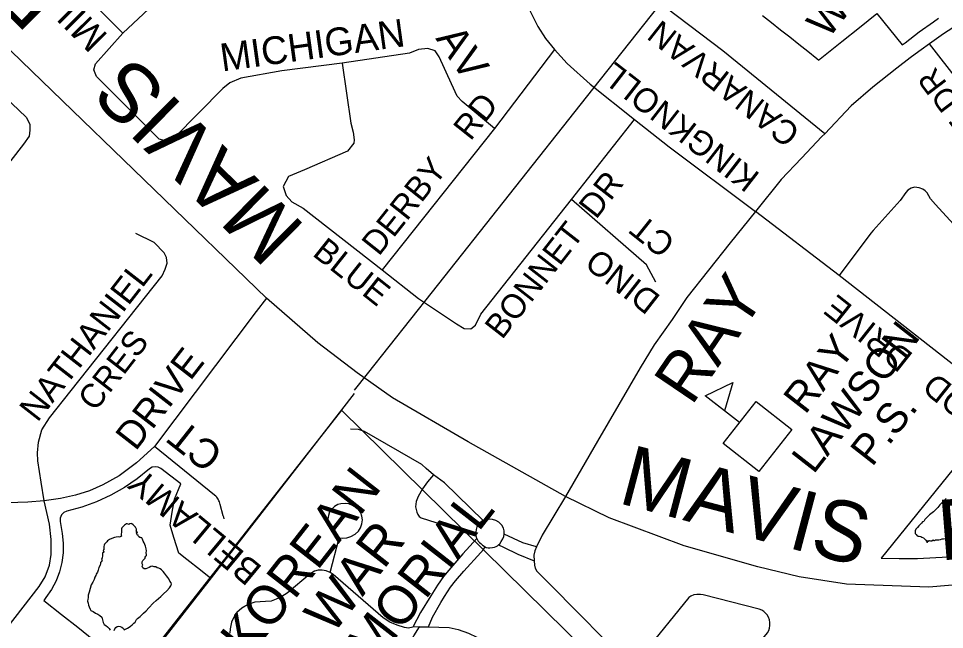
# Model space of a CAD drawing. Extents: x 586326 to 623965, y 4819854 to 4857850.
# Drawn here: x 600615 to 601381, y 4832762 to 4833268 of the extents above; entities that cross this region are included whole.
import ezdxf

# ---------------------------------------------------------------- set-up
doc = ezdxf.new("R2010")
doc.units = 0
for name, color, linetype in [('Cemeteries', 7, 'Continuous'), ('Lots_Concessions', 7, 'Continuous'), ('Major Rds and Hwys', 7, 'Continuous'), ('Major Rds Lbls', 7, 'Continuous'), ('Minor Rd Lbls', 7, 'Continuous'), ('Minor Rds', 7, 'Continuous'), ('Park Outlines', 7, 'Continuous'), ('Private Rds', 7, 'Continuous'), ('Proposed Secondary Rds', 7, 'Continuous'), ('Pts of Interest', 7, 'Continuous'), ('School Syms_Lbls', 7, 'Continuous'), ('Secondary Rds Lbls', 7, 'Continuous'), ('SWM Ponds', 7, 'Continuous')]:
    doc.layers.add(name, color=color, linetype=linetype)

msp = doc.modelspace()

# ---------------------------------------------------------------- linework, layer by layer
at = {"layer": 'Cemeteries'}
for p, q in [((600882.54, 4832944.01), (600474.11, 4832423.45)), ((601158.01, 4832672.95), (600882.54, 4832944.01))]:
    msp.add_line(p, q, dxfattribs=at)
at = {"layer": 'Lots_Concessions'}
for p, q in [((601085.14, 4833202.93), (601174.25, 4833315.35)), ((600957.77, 4833041.83), (601085.14, 4833202.93)), ((600904.14, 4832974.08), (600957.77, 4833041.83)), ((600893.39, 4832960.5), (600904.14, 4832974.08)), ((600775, 4832805.17), (600893.28, 4832957.87)), ((600688.25, 4832694.02), (600775, 4832805.17))]:
    msp.add_line(p, q, dxfattribs=at)
at = {"layer": 'Major Rds and Hwys'}
for points in [[(600820.71, 4833036.69), (600448.72, 4833396.82)], [(601067.96, 4832872.48), (600987.28, 4832917.8), (600924.78, 4832954.09), (600895.58, 4832974.77), (600862.95, 4832999.83), (600820.71, 4833036.69)], [(601443.44, 4832803.69), (601368.45, 4832797.56), (601300.28, 4832799.91), (601261.18, 4832805.97), (601227.07, 4832814.15), (601165.97, 4832831.65), (601104.06, 4832854.82), (601067.96, 4832872.48)]]:
    msp.add_lwpolyline(points, dxfattribs=at)
at = {"layer": 'Minor Rds'}
for points in [[(601282.27, 4833172.74), (601198.09, 4833241.49), (601142.47, 4833284), (601128.14, 4833297.33), (601117.5, 4833312.94), (601112.02, 4833330.31), (601110.67, 4833346.44), (601111.98, 4833357.86), (601113.73, 4833369.03), (601137.71, 4833427.43), (601141.24, 4833432.71), (601150.45, 4833440.69)], [(600701.77, 4833255.93), (600735.99, 4833288.36), (600746.53, 4833295.8), (600753.17, 4833299.12), (600760.18, 4833301.34), (600764.6, 4833302.81), (600768.29, 4833303.55), (600777.15, 4833305.03), (600892.36, 4833322.84), (601021.75, 4833337.91)], [(600622.94, 4833334.54), (600701.77, 4833255.93)], [(600883.21, 4833231.22), (600833.23, 4833224.91), (600799.45, 4833218.87), (600790.25, 4833215.02), (600784.35, 4833210.35), (600744.53, 4833169.71), (600737.94, 4833166.55), (600731.89, 4833168.34), (600679.86, 4833220.24), (600677.66, 4833225.59), (600679.17, 4833230.54), (600701.77, 4833255.93)], [(601009.11, 4833177.12), (600982.45, 4833199.39), (600978.34, 4833203.87), (600973.54, 4833213.96), (600963.28, 4833236.57), (600960.14, 4833241.48), (600954.07, 4833243.45), (600946.27, 4833242.41), (600938.85, 4833239.4), (600883.21, 4833231.22)], [(601502.92, 4833103.28), (601474.59, 4833128.23), (601456.09, 4833144.95), (601431.91, 4833171.42), (601412.29, 4833193.42), (601393.33, 4833216.12), (601369.09, 4833247.31)], [(601058.82, 4833242.62), (601009.11, 4833177.12)], [(600883.21, 4833231.22), (600890.47, 4833181.55), (600892.24, 4833174.06), (600893.05, 4833167.79), (600892.77, 4833165), (600887.6, 4833158.45), (600852.04, 4833142.8), (600838.72, 4833137.31), (600834.46, 4833129.07), (600836.8, 4833121.65), (600841.48, 4833116.4), (600850.83, 4833111.31), (600916.3, 4833060)], [(600394.86, 4832990.07), (600565.92, 4833205.09), (600573.51, 4833214.46), (600577.76, 4833217.28), (600581.71, 4833218.15), (600586.49, 4833217.97), (600592.18, 4833214.35), (600621.7, 4833186.49), (600624.71, 4833180.73), (600624.94, 4833175.77), (600624.24, 4833170.86), (600619.64, 4833164.04), (600449.84, 4832945.4)], [(601072.76, 4833118.44), (601125.03, 4833184.52)], [(601009.11, 4833177.12), (600916.3, 4833060)], [(601388.94, 4833097.83), (601374.03, 4833114.16), (601369.79, 4833118.88), (601366.99, 4833123.73), (601365.33, 4833125.66), (601363.4, 4833126.91), (601360.34, 4833128.03), (601356.44, 4833128.55), (601353.72, 4833127.67), (601351.18, 4833126.2), (601349.3, 4833124.12), (601344.72, 4833117.44), (601322.25, 4833092.58), (601320.54, 4833090.55), (601294.22, 4833055.4)], [(600916.3, 4833060), (600946.42, 4833036.31), (600977.67, 4833015.38), (600984.19, 4833011.56), (600989.62, 4833011.4), (600993.41, 4833014.43), (600997.91, 4833023.45), (601072.76, 4833118.44)], [(601142.53, 4833049.85), (601135, 4833064.28), (601072.76, 4833118.44)], [(601294.22, 4833055.4), (601225.02, 4833108.4)], [(600636.66, 4832868.97), (600634.27, 4832884.31), (600631.56, 4832901.9), (600631.04, 4832908.62), (600631.91, 4832917.41), (600634.64, 4832927.72), (600641.11, 4832937.68), (600659.05, 4832960.36), (600734.17, 4833055.25), (600736.77, 4833060.57), (600738.37, 4833065.56), (600737.95, 4833070.36), (600735.87, 4833074.33), (600727.69, 4833082.63), (600712.49, 4833090.29)], [(601463.87, 4832921.67), (601430.84, 4832948.64), (601294.22, 4833055.4)], [(600785.64, 4832854.08), (600785.18, 4832855.32), (600784.79, 4832856.53), (600782.35, 4832865.95), (600781.97, 4832867.07), (600781.61, 4832868.03), (600781.26, 4832868.84), (600780.56, 4832870.2), (600779.96, 4832871.16), (600779.45, 4832871.83), (600778.6, 4832872.78), (600777.63, 4832873.64), (600727.92, 4832914.01)], [(600606, 4832763.75), (600632.61, 4832798.01), (600637.37, 4832806.11), (600641.02, 4832815.56), (600642.39, 4832824.58), (600642.48, 4832836.8), (600641.03, 4832849.46), (600636.66, 4832868.97)], [(601122.3, 4832731.86), (601055.76, 4832799.08), (601044.19, 4832810.61)]]:
    msp.add_lwpolyline(points, dxfattribs=at)
at = {"layer": 'Park Outlines'}
for points in [[(601230.73, 4833270.74), (601238.26, 4833264.79), (601245.79, 4833258.84), (601253.32, 4833252.89), (601260.85, 4833246.94), (601268.38, 4833241), (601275.92, 4833235.05), (601277.47, 4833233.82), (601278.67, 4833234.78), (601296.41, 4833249.02), (601311.11, 4833260.82), (601325.55, 4833272.4), (601346.49, 4833246.27), (601348.86, 4833248.17), (601360.35, 4833257.05), (601372.16, 4833265.51), (601376.29, 4833268.32)], [(600697.1, 4832705.68), (600774.57, 4832804.68), (600765.91, 4832811.46), (600754.63, 4832820.29), (600748, 4832825.48), (600744.02, 4832838.51), (600740.87, 4832848.87), (600742.66, 4832859.55), (600744.47, 4832870.25), (600749.7, 4832882.87), (600733.26, 4832895.61), (600730.98, 4832896.81), (600728.43, 4832897.17), (600725.91, 4832896.66), (600723.72, 4832895.31), (600713.68, 4832887.21), (600703.01, 4832879.96), (600691.78, 4832873.61), (600680.07, 4832868.2), (600667.95, 4832863.79), (600655.51, 4832860.38), (600652.92, 4832859.24), (600650.94, 4832857.22), (600649.85, 4832854.61), (600649.8, 4832851.79), (600651.53, 4832841.93), (600652.44, 4832833.93), (600652.38, 4832825.87), (600651.36, 4832817.88), (600649.38, 4832810.07), (600646.48, 4832802.55), (600642.69, 4832795.44), (600638.09, 4832788.83), (600636.26, 4832786.52), (600651.08, 4832774.8), (600664.48, 4832764.2), (600677.89, 4832753.59)]]:
    msp.add_lwpolyline(points, dxfattribs=at)
msp.add_lwpolyline([(601454.42, 4832915.9), (601434.33, 4832890.11), (601424.7, 4832897.61), (601415.08, 4832905.1), (601403.65, 4832914.01), (601328.89, 4832821.47), (601343.99, 4832821.15), (601359.09, 4832821.29), (601374.18, 4832821.89), (601560.9, 4832832.05), (601557.66, 4832834.57), (601513.53, 4832868.95), (601493.87, 4832843.72), (601484.25, 4832851.21), (601474.63, 4832858.71), (601465.01, 4832866.2), (601455.39, 4832873.7), (601445.77, 4832881.2), (601465.43, 4832906.43), (601464.85, 4832906.88), (601459.67, 4832911.21)], close=True, dxfattribs=at)
at = {"layer": 'Private Rds'}
for points in [[(600958.61, 4832890.43), (600952.55, 4832895.74), (600948.98, 4832898.87), (600901.72, 4832926.37), (600896.8, 4832928.06), (600890.01, 4832928.37)], [(600958.61, 4832890.43), (600953.83, 4832884.75), (600949.6, 4832878.75), (600946.15, 4832872.6), (600944.39, 4832868.31), (600943.91, 4832863.92), (600944.96, 4832859.6), (600945.77, 4832857.58), (600946.91, 4832855.93), (600948.45, 4832854.92), (600972.65, 4832847.13)], [(600999.93, 4832852.71), (600967.89, 4832883.87), (600958.61, 4832890.43)], [(600880.56, 4832838.19), (600883.72, 4832837.89), (600886.91, 4832838.23), (600890.46, 4832839.41), (600893.84, 4832841.2), (600896.68, 4832843.87), (600898.4, 4832846.68), (600899.53, 4832849.93), (600899.89, 4832853.05), (600899.5, 4832856.28), (600898.57, 4832859.07), (600896.56, 4832861.68), (600894.53, 4832863.5), (600891.76, 4832865.05), (600888.57, 4832866.41), (600885.51, 4832866.83), (600882.06, 4832866.51), (600879.49, 4832865.88), (600876.8, 4832864.12), (600874.62, 4832862.05), (600872.79, 4832859.71), (600871.74, 4832856.67), (600871.28, 4832853.92), (600871.54, 4832850.99), (600872.12, 4832848.44), (600873.07, 4832846.05)], [(600999.93, 4832852.71), (600998.32, 4832851.92), (600997.02, 4832850.82), (600995.74, 4832849.02), (600994.63, 4832847.27), (600993.95, 4832845.13), (600993.71, 4832843.07)], [(601017.25, 4832841.33), (601017.17, 4832844), (601016.52, 4832846.21), (601015.25, 4832848.79), (601012.85, 4832851.24), (601010.39, 4832852.59), (601007.61, 4832853.4), (601004.58, 4832853.72), (601001.57, 4832853.35), (600999.93, 4832852.71)], [(600873.07, 4832846.05), (600875.07, 4832843.2), (600877.39, 4832840.76), (600880.56, 4832838.19)], [(600972.65, 4832847.13), (600993.71, 4832843.07)], [(600873.15, 4832809.61), (600880.56, 4832838.19)], [(600994.52, 4832837.65), (600982.92, 4832824.92), (600971.28, 4832811.61), (600967.05, 4832806.2), (600961.99, 4832799.08), (600956.43, 4832790.22), (600948.06, 4832776.47), (600941.57, 4832764.22)], [(600993.71, 4832843.07), (600993.55, 4832841.52), (600993.68, 4832840.24), (600994.1, 4832838.79), (600994.52, 4832837.65)], [(600994.52, 4832837.65), (600995.1, 4832836.64), (600995.78, 4832835.6), (600996.79, 4832834.5), (600997.86, 4832833.48), (600999.19, 4832832.32), (601001.41, 4832830.77)], [(601012.6, 4832832.36), (601013.5, 4832833.34), (601014.63, 4832835.19), (601015.95, 4832837.52), (601016.87, 4832839.42), (601017.25, 4832841.33)], [(601043.82, 4832830.78), (601032.66, 4832834.05), (601017.25, 4832841.33)], [(600954.47, 4832764.69), (600957.78, 4832772.73), (600964.77, 4832784.69), (600967.92, 4832789.68), (600972.85, 4832797.32), (600976.84, 4832802.67), (600983.79, 4832810.72), (600997.91, 4832826.15), (601000.03, 4832828.74), (601001.41, 4832830.77)], [(601001.41, 4832830.77), (601002.36, 4832830.4), (601003.87, 4832830.1), (601005.37, 4832830.11), (601007.51, 4832830.3), (601009.08, 4832830.63), (601010.48, 4832831.15), (601011.77, 4832831.77), (601012.6, 4832832.36)], [(601012.6, 4832832.36), (601016.54, 4832830.66), (601028.57, 4832824.87), (601041.89, 4832819.2)], [(600873.15, 4832809.61), (600869.87, 4832810.83), (600866.54, 4832811.45), (600863.38, 4832811.46), (600860.15, 4832810.57), (600856.58, 4832808.44), (600837.75, 4832792.46), (600831.86, 4832788.98), (600828.71, 4832787.39), (600824.36, 4832785.87), (600819.64, 4832785.52), (600811.05, 4832785.09), (600807.51, 4832783.8), (600804.91, 4832782.91), (600800.14, 4832780.05), (600796.15, 4832776.58), (600793.24, 4832772.03), (600791.68, 4832768.41), (600790.49, 4832762.84), (600790.34, 4832759.39)], [(600941.57, 4832764.22), (600938.02, 4832763.64), (600934.76, 4832763.94), (600928.68, 4832765.91), (600922.52, 4832768.58), (600916.98, 4832772.04), (600875.8, 4832807.86), (600873.15, 4832809.61)], [(601171.35, 4832682.44), (601183.23, 4832695.88), (601235.02, 4832759.62), (601235.98, 4832761.51), (601236.5, 4832763.53), (601236.85, 4832765.73), (601237.04, 4832768.26), (601236.76, 4832770.51), (601235.89, 4832772.63), (601234.72, 4832774.44), (601233.46, 4832775.87), (601231.98, 4832777.22), (601230.31, 4832778.38), (601228.06, 4832779.24), (601181.76, 4832791.07), (601179.43, 4832791.4), (601176.57, 4832791.41), (601173.96, 4832791.06), (601171.69, 4832790.06), (601170, 4832788.85), (601133.35, 4832743.76), (601122.3, 4832731.86)], [(600890.46, 4832676.69), (600893.83, 4832687.11), (600898.44, 4832698.44), (600901.74, 4832705.32), (600905.83, 4832711.5), (600923.02, 4832730.14), (600929.88, 4832737.59), (600934.48, 4832742.68), (600937.48, 4832748.04), (600939.9, 4832752.46), (600942.46, 4832757.26), (600947.09, 4832764.7)], [(600947.09, 4832764.7), (600941.57, 4832764.22)], [(600947.09, 4832764.7), (600954.47, 4832764.69)], [(600954.47, 4832764.69), (600971.58, 4832763.97), (600979.25, 4832762.41), (600987.72, 4832759.45), (600994.55, 4832756.01), (601018.1, 4832739.08)]]:
    msp.add_lwpolyline(points, dxfattribs=at)
at = {"layer": 'Proposed Secondary Rds'}
for points in [[(601021.75, 4833337.91), (601023.98, 4833319.94), (601029.27, 4833297.48), (601038.5, 4833274.75), (601045.09, 4833261.57), (601051.27, 4833251.68), (601058.82, 4833242.62)], [(601641.13, 4833332.97), (601597.75, 4833327.23), (601541.87, 4833319.84), (601520.28, 4833315.77), (601502.68, 4833311.92), (601485.63, 4833307.15), (601476.39, 4833304.26), (601467.15, 4833301.36), (601450.56, 4833294.74), (601439.09, 4833289.81), (601425.23, 4833283.44), (601403.63, 4833270.41), (601380.45, 4833255.36), (601369.09, 4833247.31)], [(601369.09, 4833247.31), (601361.98, 4833242.28), (601354.09, 4833236.33), (601353.02, 4833235.53), (601341.93, 4833227.17), (601322, 4833211.41), (601304.1, 4833195.81), (601282.27, 4833172.74)], [(601058.82, 4833242.62), (601069.39, 4833230.95), (601088.3, 4833213.85), (601125.03, 4833184.52)], [(601125.03, 4833184.52), (601153.64, 4833161.85), (601225.02, 4833108.4)], [(601282.27, 4833172.74), (601279.79, 4833170.38), (601263.09, 4833152.66), (601246.39, 4833134.94), (601225.02, 4833108.4)], [(601225.02, 4833108.4), (601204.12, 4833082.46), (601168.25, 4833037.36), (601156.08, 4833019.01), (601141.37, 4832997.98), (601129.52, 4832978.99), (601094.27, 4832918.34), (601067.96, 4832872.48)], [(600820.71, 4833036.69), (600812.07, 4833025.57), (600727.92, 4832914.01)], [(600727.92, 4832914.01), (600712.96, 4832900.3), (600698.63, 4832889.7), (600685.22, 4832882.12), (600674.24, 4832877.1), (600662.48, 4832873.49), (600650.09, 4832870.73), (600636.66, 4832868.97)], [(600636.66, 4832868.97), (600623.03, 4832867.85), (600606.66, 4832867.34), (600592.61, 4832868.51), (600571.11, 4832873.49)], [(601067.96, 4832872.48), (601048.55, 4832840.56), (601043.82, 4832830.78)], [(601043.82, 4832830.78), (601042.43, 4832827.48), (601041.62, 4832823.88), (601041.89, 4832819.2)], [(601041.89, 4832819.2), (601042.19, 4832815.61), (601042.84, 4832813.09), (601044.19, 4832810.61)]]:
    msp.add_lwpolyline(points, dxfattribs=at)
at = {"layer": 'School Syms_Lbls'}
msp.add_line((601211.85, 4832933.71), (601183.44, 4832955.91), dxfattribs=at)
for points in [[(601183.44, 4832955.91), (601206.22, 4832966.94), (601199.3, 4832943.44)], [(601198.22, 4832916.26), (601225.48, 4832951.16), (601255.09, 4832928.03), (601227.82, 4832893.13)]]:
    msp.add_lwpolyline(points, close=True, dxfattribs=at)
at = {"layer": 'SWM Ponds'}
for points in [[(601382.79, 4832870.79), (601380.86, 4832869.04), (601378.8, 4832866.96), (601377.55, 4832865.53), (601375.91, 4832863.26), (601374.46, 4832862.13), (601372.29, 4832859.71), (601371.11, 4832858.93), (601369.07, 4832857.4), (601367.06, 4832855.29), (601365.11, 4832853.34), (601364.34, 4832851.88), (601363.23, 4832851.47), (601362.36, 4832850.45), (601360.1, 4832848.1), (601359.03, 4832846.74), (601357.81, 4832845.35), (601357.22, 4832843.97), (601357.04, 4832842.83), (601357.2, 4832841.86), (601357.82, 4832841.02), (601358.86, 4832840.07), (601359.55, 4832839.6), (601360.51, 4832839.55), (601361.7, 4832839.26), (601362.75, 4832838.85), (601364.03, 4832838.15), (601364.87, 4832837.42), (601365.96, 4832836.36), (601366.57, 4832835.6), (601366.79, 4832834.79), (601367.38, 4832834.82), (601367.47, 4832835.39), (601367.6, 4832836.01), (601368.56, 4832835.61), (601369.11, 4832836.03), (601369.84, 4832835.88), (601370.79, 4832835.92), (601371.95, 4832836.5), (601372.75, 4832835.88), (601373.09, 4832836.04), (601374, 4832836.67), (601375.48, 4832836.65), (601376.69, 4832836.49), (601378.01, 4832836.81), (601379.36, 4832837.45), (601380.54, 4832837.59), (601382.08, 4832837.66)], [(600694.54, 4832761.54), (600695.07, 4832762.83), (600695.85, 4832763.93), (600697.01, 4832764.81), (600698.17, 4832765.04), (600699.6, 4832764.9), (600700.88, 4832764.46), (600702.26, 4832763.31), (600702.95, 4832762.12), (600704.05, 4832762.8), (600705.47, 4832763.47), (600706.91, 4832764.38), (600708.18, 4832765.17), (600709.37, 4832766.28), (600710.84, 4832767.64), (600712, 4832768.6), (600712.52, 4832769.58), (600713.02, 4832770.64), (600714.01, 4832771.5), (600716.21, 4832773.27), (600718.89, 4832775.97), (600721.06, 4832777.92), (600723.21, 4832780.46), (600726.79, 4832784.32), (600729.24, 4832786.31), (600731.27, 4832787.97), (600733.12, 4832789.61), (600735.4, 4832791.8), (600738.18, 4832794.42), (600740.28, 4832797.01), (600741.33, 4832798.46), (600741.78, 4832799.24), (600742.05, 4832800), (600741.6, 4832801.09), (600740.69, 4832802.53), (600739.68, 4832804.45), (600739.05, 4832805.51), (600737.92, 4832806.88), (600736.21, 4832808.95), (600735.18, 4832810.33), (600733.77, 4832811.75), (600732.58, 4832812.51), (600731.5, 4832813.2), (600730.27, 4832813.51), (600728.92, 4832814.16), (600727.72, 4832814.29), (600726.11, 4832814.73), (600724.82, 4832814.52), (600723.4, 4832813.85), (600722.08, 4832813.09), (600720.81, 4832812.62), (600719.3, 4832812.66), (600718.24, 4832813.49), (600717.76, 4832814.43), (600717.96, 4832815.41), (600718.24, 4832815.77), (600717.67, 4832816.7), (600717.68, 4832817.34), (600717.82, 4832818.45), (600718.41, 4832819.52), (600719.33, 4832820.59), (600720.17, 4832821.56), (600720.13, 4832822.24), (600720.66, 4832823.1), (600721.29, 4832823.6), (600721.29, 4832824.59), (600721.1, 4832825.82), (600721.23, 4832827.55), (600720.99, 4832829.2), (600720.4, 4832831.34), (600719.86, 4832832.8), (600719.4, 4832834.08), (600718.65, 4832835.47), (600717.95, 4832837.16), (600717.51, 4832838.23), (600716.97, 4832838.27), (600716.26, 4832838.48), (600715.52, 4832838.67), (600715.43, 4832839.09), (600715.12, 4832839.14), (600714.79, 4832839.55), (600714.04, 4832840.3), (600714.4, 4832840.58), (600714.25, 4832840.86), (600713.8, 4832840.48), (600713.51, 4832840.9), (600713.23, 4832841.57), (600713.15, 4832842.29), (600713.79, 4832842.61), (600713.78, 4832842.91), (600713.06, 4832842.91), (600713.1, 4832843.4), (600712.94, 4832843.94), (600712.79, 4832844.64), (600713.01, 4832844.96), (600713.14, 4832845.47), (600712.72, 4832845.96), (600712.56, 4832846.35), (600712.28, 4832847.11), (600711.4, 4832847.9), (600710.28, 4832849.01), (600709.31, 4832849.93), (600708.6, 4832850.1), (600707.63, 4832849.93), (600706.84, 4832849.32), (600706.28, 4832849.68), (600705.36, 4832849.87), (600704.51, 4832849.77), (600703.86, 4832849.43), (600703.14, 4832848.69), (600702.36, 4832848), (600701.43, 4832847.2), (600701, 4832846.54), (600700.71, 4832845.69), (600700.66, 4832844.05), (600700.55, 4832842.83), (600700.4, 4832841.57), (600700.27, 4832840.52), (600700.56, 4832839.61), (600698.98, 4832838.76), (600698.18, 4832839.01), (600696.1, 4832838.8), (600694.8, 4832838.51), (600692.78, 4832837.79), (600690.71, 4832836.81), (600689.19, 4832835.93), (600688.42, 4832834.85), (600687.14, 4832833.7), (600686.54, 4832832.94), (600686.32, 4832832.27), (600686.13, 4832831.04), (600686.01, 4832829.91), (600685.95, 4832829.35), (600686.04, 4832828.41), (600685.65, 4832828.28), (600685.61, 4832827.63), (600686.07, 4832826.95), (600686.03, 4832826.3), (600684.99, 4832825.66), (600684.95, 4832824.54), (600685.02, 4832823.26), (600684.51, 4832821.82), (600684.19, 4832820.23), (600684.71, 4832819.52), (600683.93, 4832818.52), (600683.23, 4832817.92), (600683.24, 4832817.15), (600682.92, 4832815.56), (600682.01, 4832813.81), (600681.21, 4832811.61), (600680.68, 4832809.95), (600679.82, 4832808.26), (600679.28, 4832806.99), (600678.63, 4832805.66), (600677.94, 4832803.9), (600676.8, 4832801.65), (600675.67, 4832799.32), (600674.65, 4832796.24), (600673.81, 4832793.4), (600673.16, 4832790.91), (600672.98, 4832788.7), (600672.67, 4832787.47), (600672.56, 4832785.78), (600673.03, 4832784.19), (600673.37, 4832782.55), (600673.92, 4832781.06), (600674.68, 4832779.34), (600675.32, 4832778.18), (600677.12, 4832777.27), (600679.15, 4832775.92), (600681.04, 4832775.01), (600682.7, 4832774.12), (600684.35, 4832772.59), (600684.97, 4832770.48), (600685.56, 4832768.23), (600686.31, 4832766.59), (600687.55, 4832765.79), (600689.06, 4832764.6), (600690.36, 4832763.35), (600691.23, 4832761.77)]]:
    msp.add_lwpolyline(points, dxfattribs=at)

# ---------------------------------------------------------------- texts
at = {"layer": 'Major Rds Lbls'}
for s, height, rotation, p in [('MAVIS    RD', 48.998, 135.38267, (600853.89, 4833095.55)), ('MAVIS   ', 49.998, 345.22581, (601110.31, 4832867.35)), ('RD', 49.998, 4.59366, (601377.73, 4832819.45))]:
    msp.add_text(s, height=height, rotation=rotation, dxfattribs=at).set_placement(p)
at = {"layer": 'Minor Rd Lbls'}
for s, height, rotation, p in [('MILLSTONE', 22.141, 134.8533, (600690.31, 4833254.21)), ('MICHIGAN', 22.998, 7.89578, (600783.88, 4833224.25)), ('CANARVAN', 19.998, 141.81209, (601263.26, 4833176)), ('AV', 25.002, 304.07721, (600960.03, 4833251.63)), ('AFF DR', 19, 127.2273, (601428.45, 4833156.03)), ('DERBY    RD', 19.998, 51.52578, (600913.48, 4833070.78)), ('BONNET  DR', 19.998, 52.00002, (601015.42, 4833001.76)), ('CT', 19.998, 141.39734, (601159.95, 4833084.49)), ('BLUE ', 19.998, 321.60292, (600857.72, 4833072.46)), ('DINO', 19.998, 142.00018, (601147.56, 4833037.82)), ('NATHANIEL', 20.841, 52.10987, (600631.11, 4832933.27)), ('ROLLINGWOOD   DRIVE', 19.998, 141.5959, (601533.48, 4832849.6)), ('CRES', 19.848, 52.10987, (600678.8, 4832942.04)), ('CT', 24.308, 141.69231, (600786.19, 4832910.26)), ('BELLAMY', 21.102, 140.3154, (600817.98, 4832813.74))]:
    msp.add_text(s, height=height, rotation=rotation, dxfattribs=at).set_placement(p)
at = {"layer": 'Pts of Interest'}
for s, p in [('KOREAN ', (600805.47, 4832737.49)), ('MEMORIAL', (600869.96, 4832681.35)), ('WAR', (600875.04, 4832757.2))]:
    msp.add_text(s, height=32.016, rotation=52.00002, dxfattribs=at).set_placement(p)
at = {"layer": 'School Syms_Lbls'}
for s, p in [('WOOD', (601285.29, 4833250.73)), ('LAWSON', (601273, 4832890.29)), ('RAY', (601266.12, 4832939.61)), ('P.S.', (601321.47, 4832896.36))]:
    msp.add_text(s, height=25, rotation=52.00002, dxfattribs=at).set_placement(p)
at = {"layer": 'Secondary Rds Lbls'}
for s, height, rotation, p in [('KINGKNOLL', 19.998, 142.1757, (601229.63, 4833139.08)), ('RAY', 40.002, 55.85799, (601172.21, 4832946.8)), ('DRIVE', 23.076, 52.10987, (600712.27, 4832909.43))]:
    msp.add_text(s, height=height, rotation=rotation, dxfattribs=at).set_placement(p)

doc.saveas('drawing.dxf')
